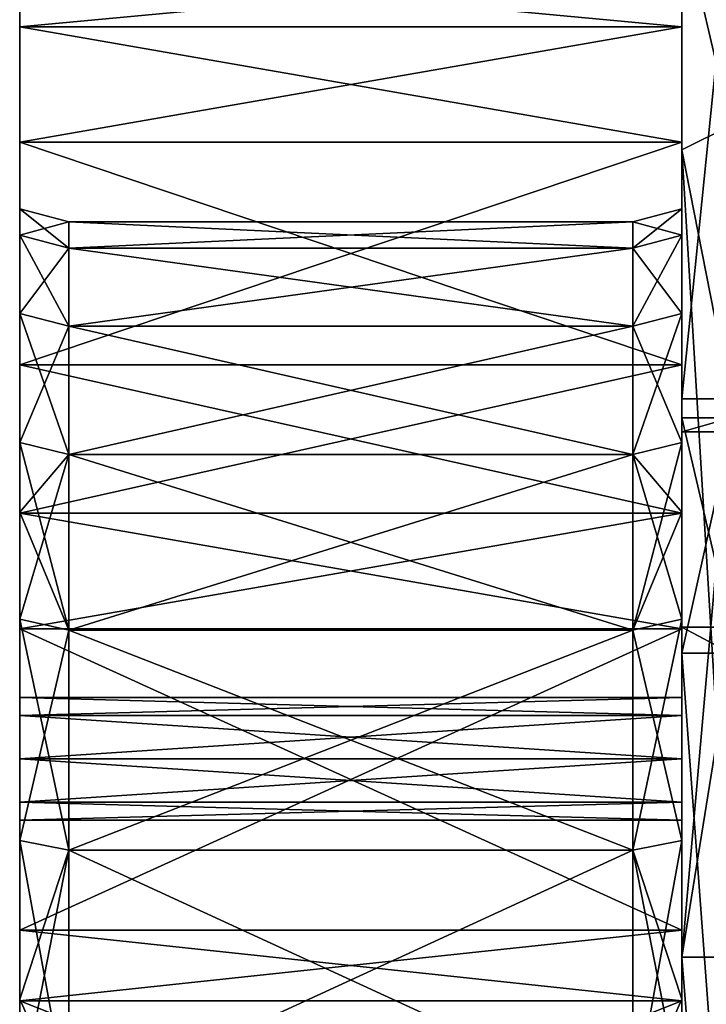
# Model space of a CAD drawing. Extents: x -1633 to 62, y -535 to 375.
# Tile 259 of 297: x -27 to 1, y 73 to 113. Entities that reach past the tile are written whole.
import ezdxf

# ---------------------------------------------------------------- set-up
doc = ezdxf.new("R2010")
doc.units = 0
doc.header["$LTSCALE"] = 33.374815
for name, color, linetype in [('1', 7, 'CONTINUOUS'), ('1280', 7, 'CONTINUOUS'), ('1282', 7, 'CONTINUOUS'), ('1284', 7, 'CONTINUOUS'), ('13', 7, 'CONTINUOUS'), ('1305', 7, 'CONTINUOUS'), ('14', 7, 'CONTINUOUS'), ('15', 7, 'CONTINUOUS'), ('16', 7, 'CONTINUOUS'), ('17', 7, 'CONTINUOUS'), ('18', 7, 'CONTINUOUS'), ('2', 7, 'CONTINUOUS'), ('3', 7, 'CONTINUOUS'), ('4', 7, 'CONTINUOUS'), ('5', 7, 'CONTINUOUS'), ('6', 7, 'CONTINUOUS'), ('7', 7, 'CONTINUOUS'), ('8', 7, 'CONTINUOUS')]:
    doc.layers.add(name, color=color, linetype=linetype)

msp = doc.modelspace()

# ---------------------------------------------------------------- linework, layer by layer
at = {"layer": '1', "color": 7, "linetype": 'CONTINUOUS'}
for points in [[(-27, 112.956, -53.535), (-27, 115.485, -47.835), (0, 112.956, -53.535), (-27, 112.956, -53.535)], [(0, 112.956, -53.535), (-27, 115.485, -47.835), (0, 115.485, -47.835), (0, 112.956, -53.535)], [(-27, 108.253, -62.501), (-27, 112.956, -53.535), (0, 108.253, -62.501), (-27, 108.253, -62.501)], [(0, 108.253, -62.501), (-27, 112.956, -53.535), (0, 112.956, -53.535), (0, 108.253, -62.501)], [(-27, 99.17, -76.095), (-27, 108.253, -62.501), (0, 99.17, -76.095), (-27, 99.17, -76.095)], [(0, 99.17, -76.095), (-27, 108.253, -62.501), (0, 108.253, -62.501), (0, 99.17, -76.095)], [(-27, 93.112, -83.397), (-27, 99.17, -76.095), (0, 93.112, -83.397), (-27, 93.112, -83.397)], [(0, 93.112, -83.397), (-27, 99.17, -76.095), (0, 99.17, -76.095), (0, 93.112, -83.397)], [(-27, 88.388, -88.388), (-27, 93.112, -83.397), (0, 88.388, -88.388), (-27, 88.388, -88.388)], [(0, 88.388, -88.388), (-27, 93.112, -83.397), (0, 93.112, -83.397), (0, 88.388, -88.388)], [(-27, 76.095, -99.17), (-27, 88.388, -88.388), (0, 76.095, -99.17), (-27, 76.095, -99.17)], [(0, 76.095, -99.17), (-27, 88.388, -88.388), (0, 88.388, -88.388), (0, 76.095, -99.17)], [(-27, 73.209, -101.319), (-27, 76.095, -99.17), (0, 73.209, -101.319), (-27, 73.209, -101.319)], [(0, 73.209, -101.319), (-27, 76.095, -99.17), (0, 76.095, -99.17), (0, 73.209, -101.319)], [(-27, 62.501, -108.253), (-27, 73.209, -101.319), (0, 62.501, -108.253), (-27, 62.501, -108.253)], [(0, 62.501, -108.253), (-27, 73.209, -101.319), (0, 73.209, -101.319), (0, 62.501, -108.253)]]:
    msp.add_3dface(points, dxfattribs=at)
at = {"layer": '1280', "color": 7, "linetype": 'CONTINUOUS'}
for points in [[(0, 142.695, -60.524), (0, 117.495, -101.093), (0, 107.414, -60.008), (0, 142.695, -60.524)], [(0, 142.695, -60.524), (0, 107.414, -60.008), (0, 123.925, -10.179), (0, 142.695, -60.524)], [(0, 125.875, 90.446), (0, 78.247, 89.48), (0, 117.495, 101.093), (0, 125.875, 90.446)], [(0, 78.247, 89.48), (0, 125.875, 90.446), (0, 87.394, 42.087), (0, 78.247, 89.48)], [(0, 87.394, 42.087), (0, 125.875, 90.446), (0, 88.458, 39.803), (0, 87.394, 42.087)], [(0, 88.458, 39.803), (0, 125.875, 90.446), (0, 117.916, 39.651), (0, 88.458, 39.803)], [(0, 107.414, -60.008), (0, 96.429, -10.508), (0, 123.925, -10.179), (0, 107.414, -60.008)], [(0, 96.429, -10.508), (0, 117.916, 39.651), (0, 123.925, -10.179), (0, 96.429, -10.508)], [(0, 88.458, 39.803), (0, 117.916, 39.651), (0, 97), (0, 88.458, 39.803)], [(0, 97), (0, 117.916, 39.651), (0, 96.429, -10.508), (0, 97)], [(0, 117.495, -101.093), (0, 107.945, -111.233), (0, 107.414, -60.008), (0, 117.495, -101.093)], [(0, 117.495, 101.093), (0, 78.247, 89.48), (0, 97.784, 120.263), (0, 117.495, 101.093)], [(0, 107.945, -111.233), (0, 74.996, -135.649), (0, 59.596, -109.838), (0, 107.945, -111.233)], [(0, 107.945, -111.233), (0, 59.596, -109.838), (0, 74.989, -61.528), (0, 107.945, -111.233)], [(0, 107.414, -60.008), (0, 107.945, -111.233), (0, 74.989, -61.528), (0, 107.414, -60.008)], [(0, 107.414, -60.008), (0, 74.989, -61.528), (0, 87.394, -42.087), (0, 107.414, -60.008)], [(0, 96.429, -10.508), (0, 107.414, -60.008), (0, 87.394, -42.087), (0, 96.429, -10.508)], [(0, 97.784, 120.263), (0, 78.247, 89.48), (0, 74.996, 135.649), (0, 97.784, 120.263)], [(0, 60.479, 75.838), (0, 78.247, 89.48), (0, 87.394, 42.087), (0, 60.479, 75.838)], [(0, 78.247, 89.48), (0, 32.925, 91.241), (0, 74.996, 135.649), (0, 78.247, 89.48)], [(0, 32.925, 91.241), (0, 78.247, 89.48), (0, 60.479, 75.838), (0, 32.925, 91.241)], [(0, 74.996, -135.649), (0, 49.848, -146.766), (0, 59.596, -109.838), (0, 74.996, -135.649)], [(0, 74.996, 135.649), (0, 32.925, 91.241), (0, 66.938, 139.801), (0, 74.996, 135.649)], [(0, 74.989, -61.528), (0, 59.596, -109.838), (0, 60.479, -75.838), (0, 74.989, -61.528)]]:
    msp.add_3dface(points, dxfattribs=at)
at = {"layer": '1282', "color": 7, "linetype": 'CONTINUOUS'}
for points in [[(0, 88.458, 39.803), (0, 97), (2, 88.458, 39.803), (0, 88.458, 39.803)], [(2, 88.458, 39.803), (0, 97), (2, 97), (2, 88.458, 39.803)], [(0, 87.394, 42.087), (0, 88.458, 39.803), (2, 87.394, 42.087), (0, 87.394, 42.087)], [(2, 87.394, 42.087), (0, 88.458, 39.803), (2, 88.458, 39.803), (2, 87.394, 42.087)], [(0, 60.479, 75.838), (0, 87.394, 42.087), (2, 60.479, 75.838), (0, 60.479, 75.838)], [(2, 60.479, 75.838), (0, 87.394, 42.087), (2, 87.394, 42.087), (2, 60.479, 75.838)]]:
    msp.add_3dface(points, dxfattribs=at)
at = {"layer": '1284', "color": 7, "linetype": 'CONTINUOUS'}
for points in [[(0, 107.945, -111.233), (0, 117.495, -101.093), (2, 108.928, -110.271), (0, 107.945, -111.233)], [(2, 108.928, -110.271), (0, 117.495, -101.093), (2, 117.495, -101.093), (2, 108.928, -110.271)], [(0, 117.495, 101.093), (0, 97.784, 120.263), (2, 117.495, 101.093), (0, 117.495, 101.093)], [(2, 117.495, 101.093), (0, 97.784, 120.263), (2, 97.784, 120.263), (2, 117.495, 101.093)], [(2, 97.784, -120.263), (0, 107.945, -111.233), (2, 108.928, -110.271), (2, 97.784, -120.263)], [(0, 74.996, -135.649), (0, 107.945, -111.233), (2, 74.996, -135.649), (0, 74.996, -135.649)], [(2, 74.996, -135.649), (0, 107.945, -111.233), (2, 97.784, -120.263), (2, 74.996, -135.649)], [(0, 97.784, 120.263), (0, 74.996, 135.649), (2, 97.784, 120.263), (0, 97.784, 120.263)], [(2, 97.784, 120.263), (0, 74.996, 135.649), (2, 74.996, 135.649), (2, 97.784, 120.263)], [(0, 49.848, -146.766), (0, 74.996, -135.649), (2, 49.848, -146.766), (0, 49.848, -146.766)], [(2, 49.848, -146.766), (0, 74.996, -135.649), (2, 74.996, -135.649), (2, 49.848, -146.766)], [(0, 74.996, 135.649), (0, 66.938, 139.801), (2, 74.996, 135.649), (0, 74.996, 135.649)], [(2, 74.996, 135.649), (0, 66.938, 139.801), (2, 66.938, 139.801), (2, 74.996, 135.649)]]:
    msp.add_3dface(points, dxfattribs=at)
at = {"layer": '13', "color": 7, "linetype": 'CONTINUOUS'}
for points in [[(0, 104.462, -15.02), (0, 105.536), (-2, 103.931, -14.943), (0, 104.462, -15.02)], [(-2, 103.931, -14.943), (0, 105.536), (-2, 105), (-2, 103.931, -14.943)], [(0, 101.261, -29.734), (0, 104.462, -15.02), (-2, 100.747, -29.582), (0, 101.261, -29.734)], [(-2, 100.747, -29.582), (0, 104.462, -15.02), (-2, 103.931, -14.943), (-2, 100.747, -29.582)], [(0, 95.999, -43.842), (0, 101.261, -29.734), (-2, 95.511, -43.619), (0, 95.999, -43.842)], [(-2, 95.511, -43.619), (0, 101.261, -29.734), (-2, 100.747, -29.582), (-2, 95.511, -43.619)], [(0, 93.148, -49.611), (0, 95.999, -43.842), (-2, 88.332, -56.767), (0, 93.148, -49.611)], [(-2, 88.332, -56.767), (0, 95.999, -43.842), (-2, 95.511, -43.619), (-2, 88.332, -56.767)], [(0, 88.782, -57.057), (0, 93.148, -49.611), (-2, 88.332, -56.767), (0, 88.782, -57.057)], [(0, 79.759, -69.111), (0, 88.782, -57.057), (-2, 79.354, -68.76), (0, 79.759, -69.111)], [(-2, 79.354, -68.76), (0, 88.782, -57.057), (-2, 88.332, -56.767), (-2, 79.354, -68.76)], [(0, 73.281, -75.946), (0, 79.759, -69.111), (-2, 68.76, -79.354), (0, 73.281, -75.946)], [(-2, 68.76, -79.354), (0, 79.759, -69.111), (-2, 79.354, -68.76), (-2, 68.76, -79.354)], [(0, 69.111, -79.759), (0, 73.281, -75.946), (-2, 68.76, -79.354), (0, 69.111, -79.759)]]:
    msp.add_3dface(points, dxfattribs=at)
at = {"layer": '1305', "color": 7, "linetype": 'CONTINUOUS'}
for points in [[(0, 97), (0, 96.429, -10.508), (2, 97), (0, 97)], [(2, 97), (0, 96.429, -10.508), (2, 96.429, -10.508), (2, 97)], [(0, 96.429, -10.508), (0, 87.394, -42.087), (2, 96.429, -10.508), (0, 96.429, -10.508)], [(2, 96.429, -10.508), (0, 87.394, -42.087), (2, 87.394, -42.087), (2, 96.429, -10.508)], [(0, 87.394, -42.087), (0, 74.989, -61.528), (2, 87.394, -42.087), (0, 87.394, -42.087)], [(2, 87.394, -42.087), (0, 74.989, -61.528), (2, 74.989, -61.528), (2, 87.394, -42.087)], [(0, 74.989, -61.528), (0, 60.479, -75.838), (2, 74.989, -61.528), (0, 74.989, -61.528)], [(2, 74.989, -61.528), (0, 60.479, -75.838), (2, 60.479, -75.838), (2, 74.989, -61.528)]]:
    msp.add_3dface(points, dxfattribs=at)
at = {"layer": '14', "color": 7, "linetype": 'CONTINUOUS'}
for points in [[(-2, 103.931, -14.943), (-2, 105), (-25, 103.931, -14.943), (-2, 103.931, -14.943)], [(-2, 105), (-25, 105), (-25, 103.931, -14.943), (-2, 105)], [(-2, 100.747, -29.582), (-2, 103.931, -14.943), (-25, 100.747, -29.582), (-2, 100.747, -29.582)], [(-25, 100.747, -29.582), (-2, 103.931, -14.943), (-25, 103.931, -14.943), (-25, 100.747, -29.582)], [(-2, 95.511, -43.619), (-2, 100.747, -29.582), (-25, 95.511, -43.619), (-2, 95.511, -43.619)], [(-25, 95.511, -43.619), (-2, 100.747, -29.582), (-25, 100.747, -29.582), (-25, 95.511, -43.619)], [(-2, 88.332, -56.767), (-2, 95.511, -43.619), (-25, 88.332, -56.767), (-2, 88.332, -56.767)], [(-25, 88.332, -56.767), (-2, 95.511, -43.619), (-25, 95.511, -43.619), (-25, 88.332, -56.767)], [(-2, 79.354, -68.76), (-2, 88.332, -56.767), (-25, 79.354, -68.76), (-2, 79.354, -68.76)], [(-25, 79.354, -68.76), (-2, 88.332, -56.767), (-25, 88.332, -56.767), (-25, 79.354, -68.76)], [(-2, 68.76, -79.354), (-2, 79.354, -68.76), (-25, 68.76, -79.354), (-2, 68.76, -79.354)], [(-25, 68.76, -79.354), (-2, 79.354, -68.76), (-25, 79.354, -68.76), (-25, 68.76, -79.354)]]:
    msp.add_3dface(points, dxfattribs=at)
at = {"layer": '15', "color": 7, "linetype": 'CONTINUOUS'}
for points in [[(-27, 105.536), (-27, 104.462, -15.02), (-25, 105), (-27, 105.536)], [(-25, 105), (-27, 104.462, -15.02), (-25, 103.931, -14.943), (-25, 105)], [(-27, 104.462, -15.02), (-27, 101.261, -29.734), (-25, 103.931, -14.943), (-27, 104.462, -15.02)], [(-27, 101.261, -29.734), (-25, 100.747, -29.582), (-25, 103.931, -14.943), (-27, 101.261, -29.734)], [(-27, 101.261, -29.734), (-27, 95.999, -43.842), (-25, 100.747, -29.582), (-27, 101.261, -29.734)], [(-27, 95.999, -43.842), (-25, 95.511, -43.619), (-25, 100.747, -29.582), (-27, 95.999, -43.842)], [(-27, 95.999, -43.842), (-27, 93.148, -49.611), (-25, 95.511, -43.619), (-27, 95.999, -43.842)], [(-27, 93.148, -49.611), (-27, 88.782, -57.057), (-25, 95.511, -43.619), (-27, 93.148, -49.611)], [(-27, 88.782, -57.057), (-25, 88.332, -56.767), (-25, 95.511, -43.619), (-27, 88.782, -57.057)], [(-27, 88.782, -57.057), (-27, 79.759, -69.111), (-25, 88.332, -56.767), (-27, 88.782, -57.057)], [(-27, 79.759, -69.111), (-25, 79.354, -68.76), (-25, 88.332, -56.767), (-27, 79.759, -69.111)], [(-27, 79.759, -69.111), (-27, 73.281, -75.946), (-25, 79.354, -68.76), (-27, 79.759, -69.111)], [(-27, 73.281, -75.946), (-27, 69.111, -79.759), (-25, 79.354, -68.76), (-27, 73.281, -75.946)], [(-27, 69.111, -79.759), (-25, 68.76, -79.354), (-25, 79.354, -68.76), (-27, 69.111, -79.759)]]:
    msp.add_3dface(points, dxfattribs=at)
at = {"layer": '16', "color": 7, "linetype": 'CONTINUOUS'}
for points in [[(0, 105.536), (0, 104.462, 15.02), (-2, 105), (0, 105.536)], [(-2, 105), (0, 104.462, 15.02), (-2, 103.931, 14.943), (-2, 105)], [(0, 104.462, 15.02), (0, 101.261, 29.734), (-2, 103.931, 14.943), (0, 104.462, 15.02)], [(-2, 103.931, 14.943), (0, 101.261, 29.734), (-2, 100.747, 29.582), (-2, 103.931, 14.943)], [(0, 101.261, 29.734), (0, 95.999, 43.842), (-2, 100.747, 29.582), (0, 101.261, 29.734)], [(-2, 100.747, 29.582), (0, 95.999, 43.842), (-2, 95.511, 43.619), (-2, 100.747, 29.582)], [(0, 95.999, 43.842), (0, 93.148, 49.611), (-2, 95.511, 43.619), (0, 95.999, 43.842)], [(0, 93.148, 49.611), (0, 88.782, 57.057), (-2, 95.511, 43.619), (0, 93.148, 49.611)], [(-2, 95.511, 43.619), (0, 88.782, 57.057), (-2, 88.332, 56.767), (-2, 95.511, 43.619)], [(0, 88.782, 57.057), (0, 79.759, 69.111), (-2, 88.332, 56.767), (0, 88.782, 57.057)], [(-2, 88.332, 56.767), (0, 79.759, 69.111), (-2, 79.354, 68.76), (-2, 88.332, 56.767)], [(0, 79.759, 69.111), (0, 73.281, 75.946), (-2, 79.354, 68.76), (0, 79.759, 69.111)], [(0, 73.281, 75.946), (0, 69.111, 79.759), (-2, 79.354, 68.76), (0, 73.281, 75.946)], [(-2, 79.354, 68.76), (0, 69.111, 79.759), (-2, 68.76, 79.354), (-2, 79.354, 68.76)]]:
    msp.add_3dface(points, dxfattribs=at)
at = {"layer": '17', "color": 7, "linetype": 'CONTINUOUS'}
for points in [[(-25, 105), (-2, 105), (-2, 103.931, 14.943), (-25, 105)], [(-25, 105), (-2, 103.931, 14.943), (-25, 103.931, 14.943), (-25, 105)], [(-2, 103.931, 14.943), (-2, 100.747, 29.582), (-25, 103.931, 14.943), (-2, 103.931, 14.943)], [(-25, 103.931, 14.943), (-2, 100.747, 29.582), (-25, 100.747, 29.582), (-25, 103.931, 14.943)], [(-2, 100.747, 29.582), (-2, 95.511, 43.619), (-25, 100.747, 29.582), (-2, 100.747, 29.582)], [(-25, 100.747, 29.582), (-2, 95.511, 43.619), (-25, 95.511, 43.619), (-25, 100.747, 29.582)], [(-2, 95.511, 43.619), (-2, 88.332, 56.767), (-25, 95.511, 43.619), (-2, 95.511, 43.619)], [(-25, 95.511, 43.619), (-2, 88.332, 56.767), (-25, 88.332, 56.767), (-25, 95.511, 43.619)], [(-2, 88.332, 56.767), (-2, 79.354, 68.76), (-25, 88.332, 56.767), (-2, 88.332, 56.767)], [(-25, 88.332, 56.767), (-2, 79.354, 68.76), (-25, 79.354, 68.76), (-25, 88.332, 56.767)], [(-2, 79.354, 68.76), (-2, 68.76, 79.354), (-25, 79.354, 68.76), (-2, 79.354, 68.76)], [(-25, 79.354, 68.76), (-2, 68.76, 79.354), (-25, 68.76, 79.354), (-25, 79.354, 68.76)]]:
    msp.add_3dface(points, dxfattribs=at)
at = {"layer": '18', "color": 7, "linetype": 'CONTINUOUS'}
for points in [[(-27, 104.462, 15.02), (-27, 105.536), (-25, 103.931, 14.943), (-27, 104.462, 15.02)], [(-27, 105.536), (-25, 105), (-25, 103.931, 14.943), (-27, 105.536)], [(-27, 101.261, 29.734), (-27, 104.462, 15.02), (-25, 100.747, 29.582), (-27, 101.261, 29.734)], [(-27, 104.462, 15.02), (-25, 103.931, 14.943), (-25, 100.747, 29.582), (-27, 104.462, 15.02)], [(-27, 95.999, 43.842), (-27, 101.261, 29.734), (-25, 95.511, 43.619), (-27, 95.999, 43.842)], [(-27, 101.261, 29.734), (-25, 100.747, 29.582), (-25, 95.511, 43.619), (-27, 101.261, 29.734)], [(-27, 93.148, 49.611), (-27, 95.999, 43.842), (-25, 88.332, 56.767), (-27, 93.148, 49.611)], [(-27, 95.999, 43.842), (-25, 95.511, 43.619), (-25, 88.332, 56.767), (-27, 95.999, 43.842)], [(-27, 88.782, 57.057), (-27, 93.148, 49.611), (-25, 88.332, 56.767), (-27, 88.782, 57.057)], [(-27, 79.759, 69.111), (-27, 88.782, 57.057), (-25, 79.354, 68.76), (-27, 79.759, 69.111)], [(-27, 88.782, 57.057), (-25, 88.332, 56.767), (-25, 79.354, 68.76), (-27, 88.782, 57.057)], [(-27, 73.281, 75.946), (-27, 79.759, 69.111), (-25, 68.76, 79.354), (-27, 73.281, 75.946)], [(-27, 79.759, 69.111), (-25, 79.354, 68.76), (-25, 68.76, 79.354), (-27, 79.759, 69.111)], [(-27, 69.111, 79.759), (-27, 73.281, 75.946), (-25, 68.76, 79.354), (-27, 69.111, 79.759)]]:
    msp.add_3dface(points, dxfattribs=at)
at = {"layer": '2', "color": 7, "linetype": 'CONTINUOUS'}
for points in [[(-27, 125), (-27, 123.93, -16.317), (-27, 112.729), (-27, 125)], [(-27, 123.93, 16.317), (-27, 125), (-27, 112.729, 17.808), (-27, 123.93, 16.317)], [(-27, 112.729, 17.808), (-27, 125), (-27, 112.729), (-27, 112.729, 17.808)], [(-27, 123.93, -16.317), (-27, 120.741, -32.352), (-27, 112.729, -17.808), (-27, 123.93, -16.317)], [(-27, 112.729), (-27, 123.93, -16.317), (-27, 112.729, -17.808), (-27, 112.729)], [(-27, 120.741, 32.352), (-27, 123.93, 16.317), (-27, 112.729, 17.808), (-27, 120.741, 32.352)], [(-27, 120.741, -32.352), (-27, 115.485, -47.835), (-27, 112.729, -35.616), (-27, 120.741, -32.352)], [(-27, 112.729, -17.808), (-27, 120.741, -32.352), (-27, 112.729, -35.616), (-27, 112.729, -17.808)], [(-27, 115.485, 47.835), (-27, 120.741, 32.352), (-27, 112.729, 35.616), (-27, 115.485, 47.835)], [(-27, 112.729, 35.616), (-27, 120.741, 32.352), (-27, 112.729, 17.808), (-27, 112.729, 35.616)], [(-27, 115.485, -47.835), (-27, 112.956, -53.535), (-27, 112.729, -35.616), (-27, 115.485, -47.835)], [(-27, 112.956, 53.535), (-27, 115.485, 47.835), (-27, 112.729, 35.616), (-27, 112.956, 53.535)], [(-27, 112.956, -53.535), (-27, 108.253, -62.501), (-27, 93.148, -49.611), (-27, 112.956, -53.535)], [(-27, 112.729, -35.616), (-27, 112.956, -53.535), (-27, 95.999, -43.842), (-27, 112.729, -35.616)], [(-27, 95.999, -43.842), (-27, 112.956, -53.535), (-27, 93.148, -49.611), (-27, 95.999, -43.842)], [(-27, 112.956, 53.535), (-27, 112.729, 35.616), (-27, 93.148, 49.611), (-27, 112.956, 53.535)], [(-27, 108.253, 62.501), (-27, 112.956, 53.535), (-27, 92.917, 66.355), (-27, 108.253, 62.501)], [(-27, 92.917, 66.355), (-27, 112.956, 53.535), (-27, 93.148, 49.611), (-27, 92.917, 66.355)], [(-27, 112.729, 35.616), (-27, 112.729, 17.808), (-27, 101.261, 29.734), (-27, 112.729, 35.616)], [(-27, 93.148, 49.611), (-27, 112.729, 35.616), (-27, 95.999, 43.842), (-27, 93.148, 49.611)], [(-27, 95.999, 43.842), (-27, 112.729, 35.616), (-27, 101.261, 29.734), (-27, 95.999, 43.842)], [(-27, 112.729, 17.808), (-27, 112.729), (-27, 104.462, 15.02), (-27, 112.729, 17.808)], [(-27, 101.261, 29.734), (-27, 112.729, 17.808), (-27, 104.462, 15.02), (-27, 101.261, 29.734)], [(-27, 112.729), (-27, 112.729, -17.808), (-27, 105.536), (-27, 112.729)], [(-27, 104.462, 15.02), (-27, 112.729), (-27, 105.536), (-27, 104.462, 15.02)], [(-27, 112.729, -17.808), (-27, 112.729, -35.616), (-27, 101.261, -29.734), (-27, 112.729, -17.808)], [(-27, 105.536), (-27, 112.729, -17.808), (-27, 104.462, -15.02), (-27, 105.536)], [(-27, 104.462, -15.02), (-27, 112.729, -17.808), (-27, 101.261, -29.734), (-27, 104.462, -15.02)], [(-27, 101.261, -29.734), (-27, 112.729, -35.616), (-27, 95.999, -43.842), (-27, 101.261, -29.734)], [(-27, 108.253, -62.501), (-27, 99.17, -76.095), (-27, 92.917, -66.355), (-27, 108.253, -62.501)], [(-27, 93.148, -49.611), (-27, 108.253, -62.501), (-27, 92.917, -66.355), (-27, 93.148, -49.611)], [(-27, 99.17, 76.095), (-27, 108.253, 62.501), (-27, 92.917, 66.355), (-27, 99.17, 76.095)], [(-27, 99.17, -76.095), (-27, 93.112, -83.397), (-27, 92.917, -66.355), (-27, 99.17, -76.095)], [(-27, 93.112, 83.397), (-27, 99.17, 76.095), (-27, 92.917, 66.355), (-27, 93.112, 83.397)], [(-27, 92.917, 66.355), (-27, 93.148, 49.611), (-27, 88.782, 57.057), (-27, 92.917, 66.355)], [(-27, 93.148, -49.611), (-27, 92.917, -66.355), (-27, 88.782, -57.057), (-27, 93.148, -49.611)], [(-27, 93.112, -83.397), (-27, 88.388, -88.388), (-27, 84.853, -84.853), (-27, 93.112, -83.397)], [(-27, 92.917, -66.355), (-27, 93.112, -83.397), (-27, 79.759, -69.111), (-27, 92.917, -66.355)], [(-27, 79.759, -69.111), (-27, 93.112, -83.397), (-27, 73.281, -75.946), (-27, 79.759, -69.111)], [(-27, 73.281, -75.946), (-27, 93.112, -83.397), (-27, 83.085, -80.585), (-27, 73.281, -75.946)], [(-27, 83.085, -80.585), (-27, 93.112, -83.397), (-27, 84.853, -81.317), (-27, 83.085, -80.585)], [(-27, 84.853, -81.317), (-27, 93.112, -83.397), (-27, 85.585, -83.085), (-27, 84.853, -81.317)], [(-27, 85.585, -83.085), (-27, 93.112, -83.397), (-27, 84.853, -84.853), (-27, 85.585, -83.085)], [(-27, 93.112, 83.397), (-27, 92.917, 66.355), (-27, 85.585, 83.085), (-27, 93.112, 83.397)], [(-27, 88.388, 88.388), (-27, 93.112, 83.397), (-27, 83.085, 85.585), (-27, 88.388, 88.388)], [(-27, 83.085, 85.585), (-27, 93.112, 83.397), (-27, 84.853, 84.853), (-27, 83.085, 85.585)], [(-27, 84.853, 84.853), (-27, 93.112, 83.397), (-27, 85.585, 83.085), (-27, 84.853, 84.853)], [(-27, 73.281, 75.946), (-27, 92.917, 66.355), (-27, 79.759, 69.111), (-27, 73.281, 75.946)], [(-27, 92.917, 66.355), (-27, 73.281, 75.946), (-27, 83.085, 80.585), (-27, 92.917, 66.355)], [(-27, 79.759, 69.111), (-27, 92.917, 66.355), (-27, 88.782, 57.057), (-27, 79.759, 69.111)], [(-27, 85.585, 83.085), (-27, 92.917, 66.355), (-27, 84.853, 81.317), (-27, 85.585, 83.085)], [(-27, 84.853, 81.317), (-27, 92.917, 66.355), (-27, 83.085, 80.585), (-27, 84.853, 81.317)], [(-27, 88.782, -57.057), (-27, 92.917, -66.355), (-27, 79.759, -69.111), (-27, 88.782, -57.057)], [(-27, 88.388, -88.388), (-27, 76.095, -99.17), (-27, 73.104, -88.467), (-27, 88.388, -88.388)], [(-27, 88.388, -88.388), (-27, 73.104, -88.467), (-27, 81.317, -84.853), (-27, 88.388, -88.388)], [(-27, 84.853, -84.853), (-27, 88.388, -88.388), (-27, 83.085, -85.585), (-27, 84.853, -84.853)], [(-27, 83.085, -85.585), (-27, 88.388, -88.388), (-27, 81.317, -84.853), (-27, 83.085, -85.585)], [(-27, 76.095, 99.17), (-27, 88.388, 88.388), (-27, 73.104, 88.467), (-27, 76.095, 99.17)], [(-27, 73.104, 88.467), (-27, 88.388, 88.388), (-27, 83.085, 85.585), (-27, 73.104, 88.467)], [(-27, 73.281, -75.946), (-27, 83.085, -80.585), (-27, 81.317, -81.317), (-27, 73.281, -75.946)], [(-27, 81.317, 84.853), (-27, 73.104, 88.467), (-27, 83.085, 85.585), (-27, 81.317, 84.853)], [(-27, 83.085, 80.585), (-27, 73.281, 75.946), (-27, 81.317, 81.317), (-27, 83.085, 80.585)], [(-27, 73.104, -88.467), (-27, 73.281, -75.946), (-27, 81.317, -84.853), (-27, 73.104, -88.467)], [(-27, 81.317, -84.853), (-27, 73.281, -75.946), (-27, 80.585, -83.085), (-27, 81.317, -84.853)], [(-27, 80.585, -83.085), (-27, 73.281, -75.946), (-27, 81.317, -81.317), (-27, 80.585, -83.085)], [(-27, 73.281, 75.946), (-27, 73.104, 88.467), (-27, 81.317, 81.317), (-27, 73.281, 75.946)], [(-27, 80.585, 83.085), (-27, 73.104, 88.467), (-27, 81.317, 84.853), (-27, 80.585, 83.085)], [(-27, 73.104, 88.467), (-27, 80.585, 83.085), (-27, 81.317, 81.317), (-27, 73.104, 88.467)], [(-27, 76.095, -99.17), (-27, 73.209, -101.319), (-27, 73.104, -88.467), (-27, 76.095, -99.17)], [(-27, 73.209, 101.319), (-27, 76.095, 99.17), (-27, 73.104, 88.467), (-27, 73.209, 101.319)], [(-27, 73.281, -75.946), (-27, 73.104, -88.467), (-27, 69.111, -79.759), (-27, 73.281, -75.946)], [(-27, 73.104, 88.467), (-27, 73.281, 75.946), (-27, 69.111, 79.759), (-27, 73.104, 88.467)], [(-27, 73.209, -101.319), (-27, 62.501, -108.253), (-27, 53.292, -101.36), (-27, 73.209, -101.319)], [(-27, 73.104, -88.467), (-27, 73.209, -101.319), (-27, 53.824, -90.779), (-27, 73.104, -88.467)], [(-27, 53.824, -90.779), (-27, 73.209, -101.319), (-27, 53.292, -101.36), (-27, 53.824, -90.779)], [(-27, 73.209, 101.319), (-27, 73.104, 88.467), (-27, 53.292, 100.996), (-27, 73.209, 101.319)], [(-27, 62.501, 108.253), (-27, 73.209, 101.319), (-27, 53.654, 112.899), (-27, 62.501, 108.253)], [(-27, 53.654, 112.899), (-27, 73.209, 101.319), (-27, 53.292, 100.996), (-27, 53.654, 112.899)], [(-27, 69.111, -79.759), (-27, 73.104, -88.467), (-27, 53.824, -90.779), (-27, 69.111, -79.759)], [(-27, 53.292, 100.996), (-27, 73.104, 88.467), (-27, 53.824, 90.779), (-27, 53.292, 100.996)], [(-27, 53.824, 90.779), (-27, 73.104, 88.467), (-27, 69.111, 79.759), (-27, 53.824, 90.779)]]:
    msp.add_3dface(points, dxfattribs=at)
at = {"layer": '3', "color": 7, "linetype": 'CONTINUOUS'}
for points in [[(0, 123.93, -16.317), (0, 125), (0, 112.729, -17.808), (0, 123.93, -16.317)], [(0, 112.729, -17.808), (0, 125), (0, 112.729), (0, 112.729, -17.808)], [(0, 112.729), (0, 125), (0, 123.93, 16.317), (0, 112.729)], [(0, 120.741, -32.352), (0, 123.93, -16.317), (0, 112.729, -17.808), (0, 120.741, -32.352)], [(0, 112.729, 17.808), (0, 112.729), (0, 123.93, 16.317), (0, 112.729, 17.808)], [(0, 120.741, 32.352), (0, 112.729, 17.808), (0, 123.93, 16.317), (0, 120.741, 32.352)], [(0, 115.485, -47.835), (0, 120.741, -32.352), (0, 112.729, -35.616), (0, 115.485, -47.835)], [(0, 112.729, -35.616), (0, 120.741, -32.352), (0, 112.729, -17.808), (0, 112.729, -35.616)], [(0, 112.729, 35.616), (0, 112.729, 17.808), (0, 120.741, 32.352), (0, 112.729, 35.616)], [(0, 115.485, 47.835), (0, 112.729, 35.616), (0, 120.741, 32.352), (0, 115.485, 47.835)], [(0, 112.956, -53.535), (0, 115.485, -47.835), (0, 112.729, -35.616), (0, 112.956, -53.535)], [(0, 112.956, 53.535), (0, 112.729, 35.616), (0, 115.485, 47.835), (0, 112.956, 53.535)], [(0, 108.253, -62.501), (0, 112.956, -53.535), (0, 92.917, -66.355), (0, 108.253, -62.501)], [(0, 112.956, -53.535), (0, 112.729, -35.616), (0, 93.148, -49.611), (0, 112.956, -53.535)], [(0, 92.917, -66.355), (0, 112.956, -53.535), (0, 93.148, -49.611), (0, 92.917, -66.355)], [(0, 112.729, 35.616), (0, 112.956, 53.535), (0, 95.999, 43.842), (0, 112.729, 35.616)], [(0, 112.956, 53.535), (0, 108.253, 62.501), (0, 93.148, 49.611), (0, 112.956, 53.535)], [(0, 95.999, 43.842), (0, 112.956, 53.535), (0, 93.148, 49.611), (0, 95.999, 43.842)], [(0, 112.729, -35.616), (0, 112.729, -17.808), (0, 101.261, -29.734), (0, 112.729, -35.616)], [(0, 93.148, -49.611), (0, 112.729, -35.616), (0, 95.999, -43.842), (0, 93.148, -49.611)], [(0, 95.999, -43.842), (0, 112.729, -35.616), (0, 101.261, -29.734), (0, 95.999, -43.842)], [(0, 112.729, -17.808), (0, 112.729), (0, 104.462, -15.02), (0, 112.729, -17.808)], [(0, 101.261, -29.734), (0, 112.729, -17.808), (0, 104.462, -15.02), (0, 101.261, -29.734)], [(0, 112.729), (0, 112.729, 17.808), (0, 105.536), (0, 112.729)], [(0, 104.462, -15.02), (0, 112.729), (0, 105.536), (0, 104.462, -15.02)], [(0, 112.729, 17.808), (0, 112.729, 35.616), (0, 101.261, 29.734), (0, 112.729, 17.808)], [(0, 105.536), (0, 112.729, 17.808), (0, 104.462, 15.02), (0, 105.536)], [(0, 104.462, 15.02), (0, 112.729, 17.808), (0, 101.261, 29.734), (0, 104.462, 15.02)], [(0, 101.261, 29.734), (0, 112.729, 35.616), (0, 95.999, 43.842), (0, 101.261, 29.734)], [(0, 99.17, -76.095), (0, 108.253, -62.501), (0, 92.917, -66.355), (0, 99.17, -76.095)], [(0, 93.148, 49.611), (0, 108.253, 62.501), (0, 92.917, 66.355), (0, 93.148, 49.611)], [(0, 92.917, 66.355), (0, 108.253, 62.501), (0, 99.17, 76.095), (0, 92.917, 66.355)], [(0, 93.112, -83.397), (0, 99.17, -76.095), (0, 92.917, -66.355), (0, 93.112, -83.397)], [(0, 93.112, 83.397), (0, 92.917, 66.355), (0, 99.17, 76.095), (0, 93.112, 83.397)], [(0, 92.917, -66.355), (0, 93.148, -49.611), (0, 88.782, -57.057), (0, 92.917, -66.355)], [(0, 93.148, 49.611), (0, 92.917, 66.355), (0, 88.782, 57.057), (0, 93.148, 49.611)], [(0, 88.388, -88.388), (0, 93.112, -83.397), (0, 83.085, -85.585), (0, 88.388, -88.388)], [(0, 93.112, -83.397), (0, 92.917, -66.355), (0, 85.585, -83.085), (0, 93.112, -83.397)], [(0, 83.085, -85.585), (0, 93.112, -83.397), (0, 84.853, -84.853), (0, 83.085, -85.585)], [(0, 84.853, -84.853), (0, 93.112, -83.397), (0, 85.585, -83.085), (0, 84.853, -84.853)], [(0, 92.917, 66.355), (0, 93.112, 83.397), (0, 79.759, 69.111), (0, 92.917, 66.355)], [(0, 93.112, 83.397), (0, 88.388, 88.388), (0, 84.853, 84.853), (0, 93.112, 83.397)], [(0, 79.759, 69.111), (0, 93.112, 83.397), (0, 73.281, 75.946), (0, 79.759, 69.111)], [(0, 73.281, 75.946), (0, 93.112, 83.397), (0, 83.085, 80.585), (0, 73.281, 75.946)], [(0, 83.085, 80.585), (0, 93.112, 83.397), (0, 84.853, 81.317), (0, 83.085, 80.585)], [(0, 84.853, 81.317), (0, 93.112, 83.397), (0, 85.585, 83.085), (0, 84.853, 81.317)], [(0, 85.585, 83.085), (0, 93.112, 83.397), (0, 84.853, 84.853), (0, 85.585, 83.085)], [(0, 73.281, -75.946), (0, 92.917, -66.355), (0, 79.759, -69.111), (0, 73.281, -75.946)], [(0, 92.917, -66.355), (0, 73.281, -75.946), (0, 83.085, -80.585), (0, 92.917, -66.355)], [(0, 79.759, -69.111), (0, 92.917, -66.355), (0, 88.782, -57.057), (0, 79.759, -69.111)], [(0, 92.917, -66.355), (0, 83.085, -80.585), (0, 84.853, -81.317), (0, 92.917, -66.355)], [(0, 85.585, -83.085), (0, 92.917, -66.355), (0, 84.853, -81.317), (0, 85.585, -83.085)], [(0, 88.782, 57.057), (0, 92.917, 66.355), (0, 79.759, 69.111), (0, 88.782, 57.057)], [(0, 76.095, -99.17), (0, 88.388, -88.388), (0, 73.104, -88.467), (0, 76.095, -99.17)], [(0, 73.104, -88.467), (0, 88.388, -88.388), (0, 83.085, -85.585), (0, 73.104, -88.467)], [(0, 73.104, 88.467), (0, 88.388, 88.388), (0, 76.095, 99.17), (0, 73.104, 88.467)], [(0, 88.388, 88.388), (0, 73.104, 88.467), (0, 81.317, 84.853), (0, 88.388, 88.388)], [(0, 84.853, 84.853), (0, 88.388, 88.388), (0, 83.085, 85.585), (0, 84.853, 84.853)], [(0, 83.085, 85.585), (0, 88.388, 88.388), (0, 81.317, 84.853), (0, 83.085, 85.585)], [(0, 81.317, 81.317), (0, 73.281, 75.946), (0, 83.085, 80.585), (0, 81.317, 81.317)], [(0, 81.317, -84.853), (0, 73.104, -88.467), (0, 83.085, -85.585), (0, 81.317, -84.853)], [(0, 83.085, -80.585), (0, 73.281, -75.946), (0, 81.317, -81.317), (0, 83.085, -80.585)], [(0, 73.104, 88.467), (0, 73.281, 75.946), (0, 81.317, 84.853), (0, 73.104, 88.467)], [(0, 80.585, 83.085), (0, 73.281, 75.946), (0, 81.317, 81.317), (0, 80.585, 83.085)], [(0, 73.281, 75.946), (0, 80.585, 83.085), (0, 81.317, 84.853), (0, 73.281, 75.946)], [(0, 73.281, -75.946), (0, 73.104, -88.467), (0, 81.317, -81.317), (0, 73.281, -75.946)], [(0, 81.317, -81.317), (0, 73.104, -88.467), (0, 80.585, -83.085), (0, 81.317, -81.317)], [(0, 80.585, -83.085), (0, 73.104, -88.467), (0, 81.317, -84.853), (0, 80.585, -83.085)], [(0, 73.209, -101.319), (0, 76.095, -99.17), (0, 73.104, -88.467), (0, 73.209, -101.319)], [(0, 73.209, 101.319), (0, 73.104, 88.467), (0, 76.095, 99.17), (0, 73.209, 101.319)], [(0, 73.281, 75.946), (0, 73.104, 88.467), (0, 69.111, 79.759), (0, 73.281, 75.946)], [(0, 73.104, -88.467), (0, 73.281, -75.946), (0, 69.111, -79.759), (0, 73.104, -88.467)], [(0, 62.501, -108.253), (0, 73.209, -101.319), (0, 53.292, -101.36), (0, 62.501, -108.253)], [(0, 73.209, -101.319), (0, 73.104, -88.467), (0, 53.824, -90.779), (0, 73.209, -101.319)], [(0, 53.292, -101.36), (0, 73.209, -101.319), (0, 53.824, -90.779), (0, 53.292, -101.36)], [(0, 73.104, 88.467), (0, 73.209, 101.319), (0, 53.824, 90.779), (0, 73.104, 88.467)], [(0, 73.209, 101.319), (0, 62.501, 108.253), (0, 53.292, 100.996), (0, 73.209, 101.319)], [(0, 53.824, 90.779), (0, 73.209, 101.319), (0, 53.292, 100.996), (0, 53.824, 90.779)], [(0, 69.111, 79.759), (0, 73.104, 88.467), (0, 53.824, 90.779), (0, 69.111, 79.759)], [(0, 53.824, -90.779), (0, 73.104, -88.467), (0, 69.111, -79.759), (0, 53.824, -90.779)]]:
    msp.add_3dface(points, dxfattribs=at)
at = {"layer": '4', "color": 7, "linetype": 'CONTINUOUS'}
for points in [[(-27, 115.485, 47.835), (-27, 112.956, 53.535), (0, 115.485, 47.835), (-27, 115.485, 47.835)], [(-27, 112.956, 53.535), (0, 112.956, 53.535), (0, 115.485, 47.835), (-27, 112.956, 53.535)], [(-27, 112.956, 53.535), (-27, 108.253, 62.501), (0, 112.956, 53.535), (-27, 112.956, 53.535)], [(0, 112.956, 53.535), (-27, 108.253, 62.501), (0, 108.253, 62.501), (0, 112.956, 53.535)], [(-27, 108.253, 62.501), (-27, 99.17, 76.095), (0, 108.253, 62.501), (-27, 108.253, 62.501)], [(0, 108.253, 62.501), (-27, 99.17, 76.095), (0, 99.17, 76.095), (0, 108.253, 62.501)], [(-27, 99.17, 76.095), (-27, 93.112, 83.397), (0, 99.17, 76.095), (-27, 99.17, 76.095)], [(-27, 93.112, 83.397), (0, 93.112, 83.397), (0, 99.17, 76.095), (-27, 93.112, 83.397)], [(-27, 93.112, 83.397), (-27, 88.388, 88.388), (0, 93.112, 83.397), (-27, 93.112, 83.397)], [(0, 93.112, 83.397), (-27, 88.388, 88.388), (0, 88.388, 88.388), (0, 93.112, 83.397)], [(-27, 88.388, 88.388), (-27, 76.095, 99.17), (0, 88.388, 88.388), (-27, 88.388, 88.388)], [(0, 88.388, 88.388), (-27, 76.095, 99.17), (0, 76.095, 99.17), (0, 88.388, 88.388)], [(-27, 76.095, 99.17), (-27, 73.209, 101.319), (0, 76.095, 99.17), (-27, 76.095, 99.17)], [(-27, 73.209, 101.319), (0, 73.209, 101.319), (0, 76.095, 99.17), (-27, 73.209, 101.319)], [(-27, 73.209, 101.319), (-27, 62.501, 108.253), (0, 73.209, 101.319), (-27, 73.209, 101.319)], [(0, 73.209, 101.319), (-27, 62.501, 108.253), (0, 62.501, 108.253), (0, 73.209, 101.319)]]:
    msp.add_3dface(points, dxfattribs=at)
at = {"layer": '5', "color": 7, "linetype": 'CONTINUOUS'}
for points in [[(-27, 85.585, 83.085), (-27, 84.853, 81.317), (0, 85.585, 83.085), (-27, 85.585, 83.085)], [(-27, 84.853, 81.317), (0, 84.853, 81.317), (0, 85.585, 83.085), (-27, 84.853, 81.317)], [(-27, 84.853, 81.317), (-27, 83.085, 80.585), (0, 84.853, 81.317), (-27, 84.853, 81.317)], [(-27, 83.085, 80.585), (0, 83.085, 80.585), (0, 84.853, 81.317), (-27, 83.085, 80.585)], [(-27, 83.085, 80.585), (-27, 81.317, 81.317), (0, 83.085, 80.585), (-27, 83.085, 80.585)], [(-27, 81.317, 81.317), (0, 81.317, 81.317), (0, 83.085, 80.585), (-27, 81.317, 81.317)], [(-27, 81.317, 81.317), (-27, 80.585, 83.085), (0, 81.317, 81.317), (-27, 81.317, 81.317)], [(-27, 80.585, 83.085), (0, 80.585, 83.085), (0, 81.317, 81.317), (-27, 80.585, 83.085)]]:
    msp.add_3dface(points, dxfattribs=at)
at = {"layer": '6', "color": 7, "linetype": 'CONTINUOUS'}
for points in [[(-27, 84.853, 84.853), (-27, 85.585, 83.085), (0, 84.853, 84.853), (-27, 84.853, 84.853)], [(-27, 85.585, 83.085), (0, 85.585, 83.085), (0, 84.853, 84.853), (-27, 85.585, 83.085)], [(-27, 83.085, 85.585), (-27, 84.853, 84.853), (0, 83.085, 85.585), (-27, 83.085, 85.585)], [(-27, 84.853, 84.853), (0, 84.853, 84.853), (0, 83.085, 85.585), (-27, 84.853, 84.853)], [(-27, 81.317, 84.853), (-27, 83.085, 85.585), (0, 81.317, 84.853), (-27, 81.317, 84.853)], [(-27, 83.085, 85.585), (0, 83.085, 85.585), (0, 81.317, 84.853), (-27, 83.085, 85.585)], [(-27, 80.585, 83.085), (-27, 81.317, 84.853), (0, 80.585, 83.085), (-27, 80.585, 83.085)], [(0, 80.585, 83.085), (-27, 81.317, 84.853), (0, 81.317, 84.853), (0, 80.585, 83.085)]]:
    msp.add_3dface(points, dxfattribs=at)
at = {"layer": '7', "color": 7, "linetype": 'CONTINUOUS'}
for points in [[(-27, 81.317, -81.317), (-27, 83.085, -80.585), (0, 81.317, -81.317), (-27, 81.317, -81.317)], [(-27, 83.085, -80.585), (0, 83.085, -80.585), (0, 81.317, -81.317), (-27, 83.085, -80.585)], [(-27, 83.085, -85.585), (-27, 81.317, -84.853), (0, 83.085, -85.585), (-27, 83.085, -85.585)], [(-27, 81.317, -84.853), (0, 81.317, -84.853), (0, 83.085, -85.585), (-27, 81.317, -84.853)], [(-27, 81.317, -84.853), (-27, 80.585, -83.085), (0, 81.317, -84.853), (-27, 81.317, -84.853)], [(-27, 80.585, -83.085), (-27, 81.317, -81.317), (0, 80.585, -83.085), (-27, 80.585, -83.085)], [(-27, 80.585, -83.085), (0, 80.585, -83.085), (0, 81.317, -84.853), (-27, 80.585, -83.085)], [(-27, 81.317, -81.317), (0, 81.317, -81.317), (0, 80.585, -83.085), (-27, 81.317, -81.317)]]:
    msp.add_3dface(points, dxfattribs=at)
at = {"layer": '8', "color": 7, "linetype": 'CONTINUOUS'}
for points in [[(-27, 84.853, -81.317), (-27, 85.585, -83.085), (0, 84.853, -81.317), (-27, 84.853, -81.317)], [(-27, 85.585, -83.085), (-27, 84.853, -84.853), (0, 85.585, -83.085), (-27, 85.585, -83.085)], [(-27, 85.585, -83.085), (0, 85.585, -83.085), (0, 84.853, -81.317), (-27, 85.585, -83.085)], [(-27, 84.853, -84.853), (0, 84.853, -84.853), (0, 85.585, -83.085), (-27, 84.853, -84.853)], [(-27, 83.085, -80.585), (-27, 84.853, -81.317), (0, 83.085, -80.585), (-27, 83.085, -80.585)], [(0, 83.085, -80.585), (-27, 84.853, -81.317), (0, 84.853, -81.317), (0, 83.085, -80.585)], [(-27, 84.853, -84.853), (-27, 83.085, -85.585), (0, 84.853, -84.853), (-27, 84.853, -84.853)], [(-27, 83.085, -85.585), (0, 83.085, -85.585), (0, 84.853, -84.853), (-27, 83.085, -85.585)]]:
    msp.add_3dface(points, dxfattribs=at)

doc.saveas('drawing.dxf')
